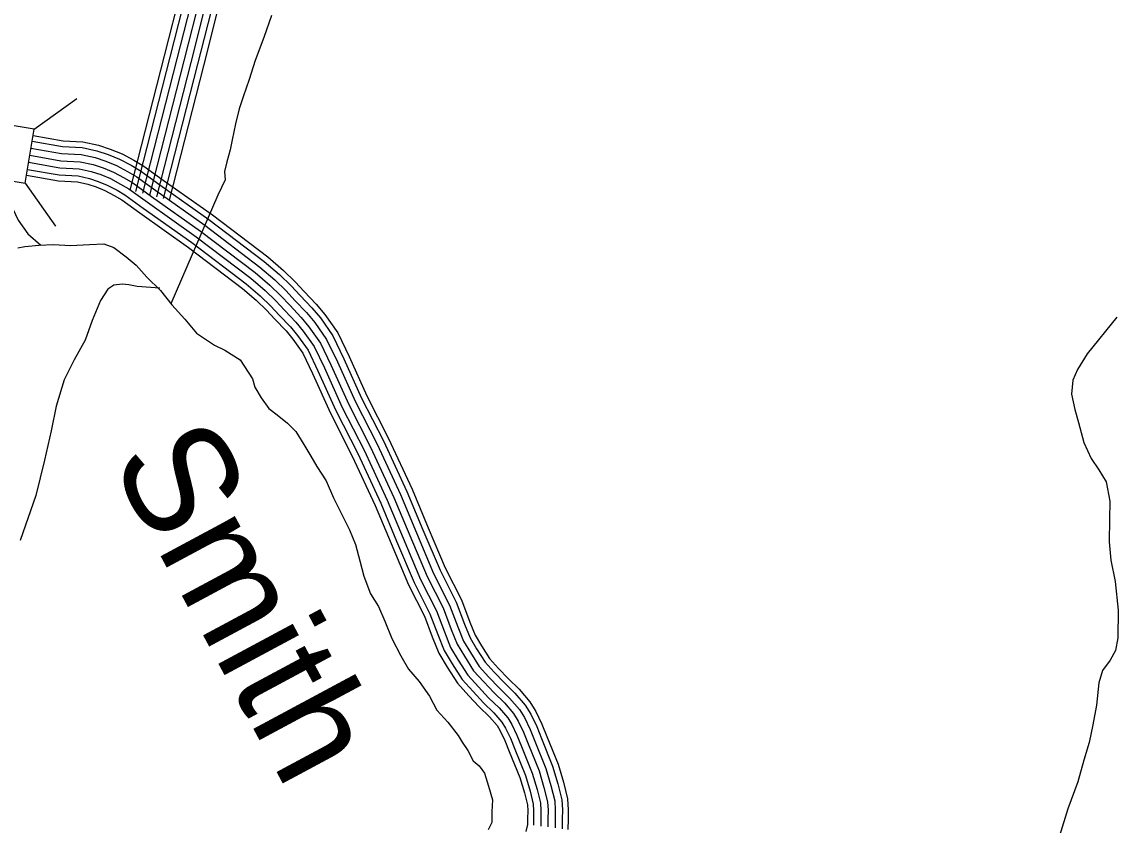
# Model space of a CAD drawing. Extents: x 1788175 to 1969470, y 584502 to 738744.
# Drawn here: x 1937613 to 1942349, y 610763 to 614233 of the extents above; entities that cross this region are included whole.
import ezdxf

# ---------------------------------------------------------------- set-up
doc = ezdxf.new("R2010")
doc.units = 0
for name, color, linetype in [('DESIGN - DRAINAGE - Bridges and Cross Drains Size Text', 7, 'Continuous'), ('DESIGN - TRANSPORTATION - Text', 7, 'Continuous'), ('SURVEY - CONTROL with Text', 7, 'Continuous'), ('SURVEY - DRAINAGE - Storm Sewer', 7, 'Continuous'), ('SURVEY - TRANSPORTATION - Roads', 7, 'Continuous')]:
    doc.layers.add(name, color=color, linetype=linetype)

msp = doc.modelspace()

# ---------------------------------------------------------------- linework, layer by layer
at = {"layer": 'DESIGN - TRANSPORTATION - Text'}
for points in [[(1938691.1, 614260.8), (1938659.3, 614166.5), (1938621.6, 614066.2), (1938595.8, 613984), (1938570, 613909.8), (1938552.1, 613857.6), (1938536.3, 613793.4), (1938522.4, 613723.3), (1938512.6, 613681.1), (1938498.7, 613629), (1938488.8, 613586.9), (1938490.9, 613550.8), (1938460, 613484.3), (1938257.3, 613014.8)], [(1937526.2, 613552.7), (1937542.8, 613519.8), (1937574.7, 613425.7), (1937597.2, 613376.9), (1937638.5, 613317), (1937694.7, 613269)], [(1937595.8, 613256.4), (1937625.8, 613262.5), (1937687.8, 613268.7), (1937749.9, 613270.9), (1937823.9, 613267.2), (1937906, 613271.5), (1937968, 613273.7), (1938010.1, 613257.8), (1938064.3, 613217.9), (1938106.4, 613181.9), (1938152.6, 613130), (1938212.8, 613072.1), (1938261, 613010.1), (1938317.2, 612948.2), (1938367.4, 612888.2), (1938445.7, 612836.4), (1938489.8, 612814.5), (1938555.9, 612772.6), (1938610.2, 612690.6), (1938620.3, 612654.6), (1938646.5, 612608.6), (1938680.6, 612562.6), (1938716.7, 612534.7), (1938760.9, 612498.7), (1938797, 612462.8), (1938831.2, 612406.8), (1938861.3, 612356.8), (1938887.5, 612312.8), (1938927.7, 612250.8), (1938959.9, 612176.8), (1938998.2, 612098.7), (1939028.4, 612038.7), (1939054.6, 611974.7), (1939072.8, 611904.6), (1939091, 611838.5), (1939119.2, 611762.5), (1939153.4, 611706.5), (1939181.6, 611644.5), (1939211.8, 611568.4), (1939250.1, 611494.4), (1939284.2, 611436.4), (1939330.4, 611382.4), (1939374, 611319.7), (1939406, 611258.9), (1939454, 611207.6), (1939498.9, 611149.9), (1939514.9, 611121.1), (1939539.4, 611084.6), (1939563.6, 611040.5), (1939589.7, 611018.6), (1939611.8, 610986.6), (1939629.9, 610930.6), (1939646.1, 610872.5), (1939643, 610820), (1939644.4, 610774.3), (1939628.5, 610742.2)], [(1938209, 613082.9), (1938110.9, 613090.6), (1938074.9, 613096.5), (1938046.8, 613100.4), (1938010.8, 613096.3), (1937984.9, 613078.2), (1937953, 613030), (1937917.2, 612943.7), (1937887.4, 612857.5), (1937839.6, 612773.2), (1937795.8, 612686.9), (1937762.1, 612572.5), (1937740.3, 612466.3), (1937710.7, 612339.9), (1937673.1, 612187.5), (1937605.5, 611992.9)], [(1942343.9, 612957.9), (1942216.2, 612799.2), (1942174.3, 612731), (1942154.5, 612684.8), (1942148.6, 612624.7), (1942162.8, 612558.6), (1942179, 612502.5), (1942201.2, 612416.5), (1942233.5, 612346.4), (1942265.6, 612298.4), (1942297.8, 612246.4), (1942314, 612162.3), (1942312.3, 612084.2), (1942310.5, 611986), (1942318.7, 611907.9), (1942337, 611815.8), (1942349.4, 611691.6), (1942347.7, 611571.3), (1942337.8, 611517.2), (1942315.9, 611475), (1942282, 611430.8), (1942266.2, 611376.7), (1942256.4, 611280.5), (1942240.6, 611196.3), (1942224.8, 611120.1), (1942201, 611043.9), (1942175.3, 610949.6), (1942131.6, 610833.2), (1942095.9, 610716.9)]]:
    msp.add_lwpolyline(points, dxfattribs=at)
at = {"layer": 'SURVEY - CONTROL with Text'}
for points in [[(1937661.6, 613742.7), (1937791.2, 613719.9), (1937877, 613715.3), (1937944, 613700.5), (1937995.2, 613683.9), (1938046, 613662.7), (1938097, 613635.6), (1938139.9, 613610.4), (1938224.4, 613549.6), (1938436.2, 613399.5), (1938676, 613217.4), (1938743.6, 613159.5)], [(1937652.4, 613687.7), (1937784.8, 613664.5), (1937869.4, 613659.9), (1937929.3, 613646.7), (1937975.8, 613631.6), (1938022.1, 613612.3), (1938069.8, 613586.9), (1938109.4, 613563.6), (1938192, 613504.3), (1938403.2, 613354.6), (1938641, 613174), (1938706, 613118.3)], [(1937657.5, 613718.3), (1937788.4, 613695.3), (1937873.7, 613690.8), (1937937.5, 613676.7), (1937986.6, 613660.7), (1938035.4, 613640.3), (1938084.9, 613614), (1938126.4, 613589.6), (1938210, 613529.5), (1938421.6, 613379.6), (1938660.4, 613198.2), (1938726.9, 613141.2)], [(1937647.3, 613657.1), (1937781.3, 613633.6), (1937865.2, 613629.1), (1937921.1, 613616.8), (1937965, 613602.5), (1938008.9, 613584.2), (1938054.7, 613559.9), (1938092.5, 613537.6), (1938174, 613479.1), (1938384.9, 613329.6), (1938621.5, 613149.9), (1938685.1, 613095.4)], [(1937647.3, 613657.1), (1937781.3, 613633.6), (1937865.2, 613629.1), (1937921.1, 613616.8), (1937965, 613602.5), (1938008.9, 613584.2), (1938054.7, 613559.9), (1938092.5, 613537.6), (1938174, 613479.1), (1938384.9, 613329.6), (1938621.5, 613149.9), (1938685.1, 613095.4)], [(1937637.1, 613596), (1937774.3, 613571.9), (1937856.8, 613567.5), (1937904.8, 613556.9), (1937943.4, 613544.3), (1937982.3, 613528.1), (1938024.4, 613505.8), (1938058.6, 613485.6), (1938138, 613428.6), (1938348.2, 613279.6), (1938582.5, 613101.6), (1938643.2, 613049.6)], [(1937642.2, 613626.5), (1937777.8, 613602.8), (1937861, 613598.3), (1937913, 613586.8), (1937954.2, 613573.4), (1937995.6, 613556.1), (1938039.5, 613532.8), (1938075.5, 613511.6), (1938156, 613453.8), (1938366.5, 613304.6), (1938602, 613125.7), (1938664.2, 613072.5)], [(1937632.9, 613570.6), (1937771.4, 613546.3), (1937853.4, 613541.9), (1937898, 613532), (1937934.5, 613520.2), (1937971.3, 613504.8), (1938011.8, 613483.3), (1938044.6, 613464.1), (1938123.1, 613407.7), (1938333, 613258.8), (1938566.4, 613081.6), (1938625.9, 613030.6)], [(1938743.6, 613159.5), (1938794.6, 613109.8), (1938833.5, 613068.2), (1938884.8, 613014.1), (1938922.6, 612969), (1938978.3, 612889.7), (1939027.1, 612787.8), (1939103.4, 612618.1), (1939197.9, 612433.7), (1939299.7, 612213.7), (1939369.1, 612047.7), (1939442.6, 611873.9), (1939512.2, 611735.9), (1939548.9, 611639.9), (1939571.6, 611582.9), (1939599, 611537.6), (1939634.1, 611482.2), (1939672.2, 611440), (1939713.9, 611395.7), (1939761.1, 611350), (1939807.7, 611295.4), (1939833.2, 611253.9), (1939860.3, 611198.8), (1939881.1, 611145.7), (1939929.6, 611025.9), (1939952.8, 610947.8), (1939970.9, 610875.5), (1939973.1, 610828.5), (1939972.9, 610788), (1939972.5, 610743.8)], [(1938706, 613118.3), (1938754.9, 613070.8), (1938793, 613030), (1938843.2, 612977), (1938878.3, 612935), (1938930, 612861.4), (1938976.6, 612764.4), (1939053.2, 612594), (1939147.8, 612409.3), (1939248.7, 612191.3), (1939317.7, 612026.1), (1939392, 611850.4), (1939461.2, 611713.3), (1939497, 611619.7), (1939521.5, 611558), (1939551.6, 611508.2), (1939589.6, 611448.4), (1939631.3, 611402.2), (1939674.2, 611356.6), (1939720.4, 611311.8), (1939762.6, 611262.5), (1939784.4, 611227), (1939809.2, 611176.3), (1939829.3, 611125.1), (1939876.9, 611007.4), (1939899, 610933.1), (1939915.5, 610867.3), (1939917.4, 610827.3), (1939917.1, 610788.4), (1939916.9, 610750.7)], [(1938726.9, 613141.2), (1938777, 613092.5), (1938815.5, 613051.3), (1938866.3, 612997.6), (1938902.9, 612953.9), (1938956.9, 612877.2), (1939004.7, 612777.4), (1939081.1, 612607.4), (1939175.6, 612422.9), (1939277.1, 612203.8), (1939346.3, 612038.1), (1939420.1, 611863.5), (1939489.6, 611725.9), (1939525.9, 611630.9), (1939549.4, 611571.8), (1939578, 611524.5), (1939614.4, 611467.2), (1939654.1, 611423.2), (1939696.3, 611378.4), (1939743, 611333), (1939787.7, 611280.8), (1939811.6, 611242), (1939837.6, 611188.8), (1939858.1, 611136.6), (1939906.2, 611017.7), (1939928.9, 610941.3), (1939946.3, 610871.9), (1939948.4, 610828), (1939948.1, 610788.2), (1939947.8, 610746.9)], [(1938664.2, 613072.5), (1938710.6, 613027.4), (1938747.8, 612987.5), (1938796.9, 612935.8), (1938829.1, 612897.2), (1938876.3, 612830), (1938920.4, 612738.2), (1938997.3, 612567.2), (1939092, 612382.1), (1939191.9, 612166.3), (1939260.5, 612002.1), (1939335.7, 611824.3), (1939404.4, 611688.2), (1939439.3, 611597.1), (1939465.8, 611530.3), (1939498.9, 611475.6), (1939540.1, 611410.7), (1939585.7, 611360.2), (1939630, 611313.1), (1939675.2, 611269.3), (1939712.3, 611225.9), (1939730, 611197.1), (1939752.4, 611151.3), (1939771.7, 611102.2), (1939818.3, 610986.9), (1939839.2, 610916.8), (1939853.8, 610858.2), (1939855.4, 610826), (1939855.1, 610788.8), (1939854.9, 610758.4)], [(1938685.1, 613095.4), (1938732.7, 613049.1), (1938770.4, 613008.8), (1938820, 612956.4), (1938853.7, 612916.1), (1938903.2, 612845.7), (1938948.5, 612751.3), (1939025.2, 612580.6), (1939119.9, 612395.7), (1939220.3, 612178.8), (1939289.1, 612014.1), (1939363.8, 611837.4), (1939432.8, 611700.8), (1939468.1, 611608.4), (1939493.7, 611544.1), (1939525.3, 611491.9), (1939564.8, 611429.5), (1939608.5, 611381.2), (1939652.1, 611334.9), (1939697.8, 611290.5), (1939737.4, 611244.2), (1939757.2, 611212.1), (1939780.8, 611163.8), (1939800.5, 611113.6), (1939847.6, 610997.2), (1939869.1, 610924.9), (1939884.7, 610862.7), (1939886.4, 610826.7), (1939886.1, 610788.6), (1939885.9, 610754.6)], [(1938685.1, 613095.4), (1938732.7, 613049.1), (1938770.4, 613008.8), (1938820, 612956.4), (1938853.7, 612916.1), (1938903.2, 612845.7), (1938948.5, 612751.3), (1939025.2, 612580.6), (1939119.9, 612395.7), (1939220.3, 612178.8), (1939289.1, 612014.1), (1939363.8, 611837.4), (1939432.8, 611700.8), (1939468.1, 611608.4), (1939493.7, 611544.1), (1939525.3, 611491.9), (1939564.8, 611429.5), (1939608.5, 611381.2), (1939652.1, 611334.9), (1939697.8, 611290.5), (1939737.4, 611244.2), (1939757.2, 611212.1), (1939780.8, 611163.8), (1939800.5, 611113.6), (1939847.6, 610997.2), (1939869.1, 610924.9), (1939884.7, 610862.7), (1939886.4, 610826.7), (1939886.1, 610788.6), (1939885.9, 610754.6)], [(1938625.9, 613030.6), (1938670.1, 612987.6), (1938706.5, 612948.6), (1938754.5, 612898), (1938784.1, 612862.7), (1938827.2, 612801.2), (1938868.9, 612714.3), (1938946.2, 612542.6), (1939041, 612357.3), (1939140, 612143.4), (1939208.2, 611980.1), (1939284.2, 611800.5), (1939352.5, 611665.2), (1939386.4, 611576.5), (1939414.9, 611505), (1939450.7, 611445.7), (1939494.7, 611376.3), (1939544, 611321.7), (1939589.6, 611273.3), (1939633.8, 611230.4), (1939666.3, 611192.4), (1939680.3, 611169.7), (1939700.5, 611128.5), (1939719, 611081.2), (1939764.8, 610968.2), (1939784.5, 610901.8), (1939797.5, 610849.9), (1939798.7, 610824.9), (1939798.4, 610789.2), (1939798.3, 610765.5), (1939790.9, 610735.4)], [(1938643.2, 613049.6), (1938688.4, 613005.6), (1938725.3, 612966.3), (1938773.7, 612915.1), (1938804.5, 612878.3), (1938849.5, 612814.3), (1938892.3, 612725.2), (1938969.3, 612553.7), (1939064.1, 612368.6), (1939163.6, 612153.8), (1939232, 611990.1), (1939307.5, 611811.3), (1939376, 611675.6), (1939410.4, 611585.9), (1939438, 611516.5), (1939472.6, 611459.2), (1939515.3, 611391.9), (1939562.9, 611339.2), (1939607.9, 611291.4), (1939652.5, 611248), (1939687.2, 611207.6), (1939702.8, 611182.1), (1939724, 611138.9), (1939742.9, 611090.7), (1939789.1, 610976.7), (1939809.3, 610908.6), (1939823, 610853.6), (1939824.4, 610825.4), (1939824.1, 610789.1), (1939823.9, 610762.3)]]:
    msp.add_lwpolyline(points, dxfattribs=at)
at = {"layer": 'SURVEY - DRAINAGE - Storm Sewer'}
for p, q in [((1937666.2, 613770.3), (1937851, 613902.3)), ((1937627.1, 613535.9), (1937759.1, 613351.1))]:
    msp.add_line(p, q, dxfattribs=at)
msp.add_lwpolyline([(1937392.7, 613575), (1937627.1, 613535.9), (1937666.2, 613770.3), (1937431.8, 613809.3)], close=True, dxfattribs=at)
at = {"layer": 'SURVEY - TRANSPORTATION - Roads'}
for points in [[(1938081.7, 613506.5), (1938229.9, 614086.7), (1938303.4, 614376.3)], [(1938105.6, 613500.4), (1938253.8, 614080.6), (1938327.3, 614370)], [(1938135.6, 613492.7), (1938283.9, 614073), (1938357.2, 614362)], [(1938165.7, 613485.1), (1938313.9, 614065.3), (1938387.2, 614354.1)], [(1938165.7, 613485.1), (1938313.9, 614065.3), (1938387.2, 614354.1)], [(1938195.7, 613477.4), (1938344, 614057.7), (1938417.2, 614346.2)], [(1938225.7, 613469.7), (1938374, 614050), (1938447.1, 614338.2)], [(1938250.7, 613463.3), (1938398.9, 614043.7), (1938472, 614331.6)]]:
    msp.add_lwpolyline(points, dxfattribs=at)

# ---------------------------------------------------------------- texts
at = {"layer": 'DESIGN - DRAINAGE - Bridges and Cross Drains Size Text'}
msp.add_text('Smith', height=475, rotation=298.2499, dxfattribs=at).set_placement((1937991.3, 612336.5))

doc.saveas('drawing.dxf')
